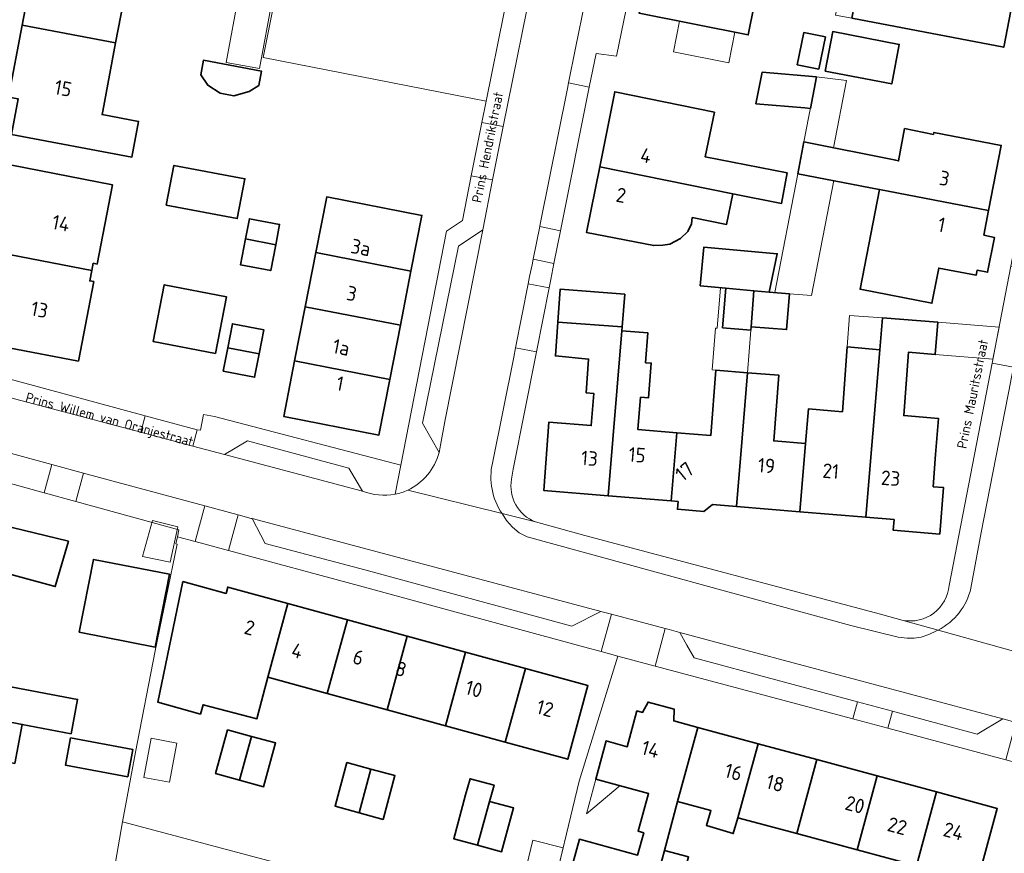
# Model space of a CAD drawing. Header units: metres. Extents: x 149984 to 156489, y 469398 to 478068.
# Tile 487 of 656: x 154228 to 154319, y 472981 to 473059. Entities that reach past the tile are written whole.
import ezdxf
from ezdxf.enums import TextEntityAlignment as Align

# ---------------------------------------------------------------- set-up
doc = ezdxf.new("R2010")
doc.units = ezdxf.units.M
doc.header["$LTSCALE"] = 0.75
for name, color, linetype, lineweight in [('B-WE-OG-BEBOUWING-GV', 6, 'Continuous', 35), ('B-WE-OG-BEBOUWING-T18', 1, 'Continuous', 18), ('B-WE-OG-BEBOUWING_LUIFEL-GV', 6, 'Continuous', 18), ('B-WE-OG-BEBOUWING_OVERBOUWING-GV', 6, 'Continuous', 18), ('B-WE-OG-TERREIN_ERF-GV', 252, 'Continuous', 18), ('B-WE-OG-TOPOGRAFIE-T18', 7, 'Continuous', 18), ('B-WE-VH-OPENVERHARDING_BETONSTRAATSTEEN-GV', 252, 'Continuous', 18), ('B-WE-VH-OPENVERHARDING_STRAATBAKSTEEN-GV', 252, 'Continuous', 18), ('B-WE-VH-OPENVERHARDING_TEGEL-GV', 252, 'Continuous', 18)]:
    doc.layers.add(name, color=color, linetype=linetype, lineweight=lineweight)
doc.styles.add('NLCS-ISO-M500-T18', font='NLCS-ISO.ttf', dxfattribs={"height": 0.9})
doc.styles.add('NLCS-ISO-M750-T18', font='NLCS-ISO.ttf', dxfattribs={"height": 1.35})

msp = doc.modelspace()

# ---------------------------------------------------------------- linework, layer by layer
at = {"layer": 'B-WE-OG-BEBOUWING-GV', "flags": 128}
for points in [[(154235.82, 473066.893), (154235.2, 473063.614), (154229.481, 473064.681), (154228.223, 473058.028), (154236.891, 473056.388), (154238.098, 473062.768), (154241.833, 473062.069), (154242.509, 473065.646)], [(154286.528, 473064.565), (154285.445, 473059.168), (154295.572, 473057.134), (154296.656, 473062.531)], [(154305.176, 473058.684), (154319.261, 473055.988), (154320.538, 473062.629), (154309.749, 473064.703), (154308.904, 473060.323), (154305.614, 473060.959)], [(154228.223, 473058.028), (154226.965, 473051.376), (154227.837, 473051.213), (154227.216, 473047.894), (154238.397, 473045.802), (154239.018, 473049.12), (154235.636, 473049.753), (154235.693, 473050.053), (154236.891, 473056.388)], [(154302.13, 473053.97), (154302.72, 473056.95), (154300.71, 473057.348), (154300.119, 473054.368)], [(154302.706, 473053.778), (154308.878, 473052.593), (154309.582, 473056.26), (154303.41, 473057.445)], [(154244.779, 473053.443), (154245.443, 473052.469), (154246.578, 473051.726), (154247.848, 473051.491), (154249.27, 473051.879), (154250.161, 473052.447), (154250.409, 473053.786), (154245.026, 473054.782)], [(154296.284, 473050.747), (154300.806, 473050.36), (154301.33, 473050.315), (154301.893, 473053.236), (154296.847, 473053.668)], [(154281.787, 473044.893), (154294.14, 473042.401), (154298.662, 473041.503), (154299.186, 473044.335), (154291.58, 473045.824), (154292.431, 473049.958), (154283.192, 473051.859)], [(154312.759, 473047.914), (154310.076, 473048.445), (154309.511, 473045.456), (154309.252, 473045.505), (154300.731, 473047.209), (154300.163, 473044.262), (154307.712, 473042.806), (154307.732, 473042.802), (154317.865, 473040.848), (154319.035, 473046.881), (154312.795, 473048.1)], [(154225.23, 473037.094), (154234.676, 473035.277), (154234.806, 473035.954), (154235.169, 473035.884), (154236.585, 473043.244), (154225.801, 473045.323), (154225.143, 473041.91), (154224.045, 473041.472), (154223.644, 473039.419), (154224.503, 473038.593), (154224.381, 473037.96), (154225.363, 473037.77)], [(154241.591, 473041.352), (154248.177, 473040.104), (154248.875, 473043.787), (154242.289, 473045.035)], [(154294.14, 473042.401), (154281.787, 473044.893), (154280.562, 473038.822), (154286.802, 473037.599), (154287.657, 473037.636), (154288.28, 473037.74), (154289.283, 473038.242), (154289.958, 473038.899), (154290.304, 473039.609), (154290.378, 473040.191), (154293.556, 473039.561)], [(154255.457, 473036.948), (154264.283, 473035.221), (154265.294, 473040.388), (154256.468, 473042.115)], [(154317.419, 473038.547), (154317.865, 473040.848), (154307.732, 473042.802), (154305.937, 473033.54), (154312.612, 473032.246), (154313.246, 473035.515), (154316.702, 473034.845), (154316.791, 473035.307), (154317.773, 473035.117), (154318.401, 473038.356)], [(154248.942, 473038.223), (154251.735, 473037.676), (154252.093, 473039.557), (154249.298, 473040.09)], [(154251.735, 473037.676), (154248.942, 473038.223), (154248.482, 473035.808), (154251.277, 473035.275)], [(154291.115, 473033.85), (154293.483, 473033.638), (154296.101, 473033.405), (154297.518, 473033.278), (154298.258, 473036.837), (154291.436, 473037.446)], [(154225.23, 473037.094), (154225.041, 473036.14), (154224.06, 473036.331), (154223.395, 473032.917), (154222.302, 473032.456), (154221.903, 473030.405), (154222.742, 473029.568), (154222.624, 473028.964), (154223.664, 473028.764), (154224.114, 473027.68), (154226.17, 473027.282), (154226.997, 473028.123), (154233.438, 473026.884), (154234.856, 473034.253), (154234.492, 473034.322), (154234.676, 473035.277)], [(154255.457, 473036.948), (154254.475, 473031.928), (154263.301, 473030.201), (154264.283, 473035.221)], [(154246.151, 473027.578), (154247.175, 473032.829), (154241.391, 473033.956), (154240.367, 473028.705)], [(154277.901, 473030.478), (154283.883, 473030.05), (154284.107, 473033.073), (154278.12, 473033.55)], [(154296.101, 473033.405), (154293.483, 473033.638), (154293.192, 473029.967), (154295.809, 473029.759), (154295.834, 473030.067)], [(154297.518, 473033.278), (154296.101, 473033.405), (154295.834, 473030.067), (154299.125, 473029.803), (154299.392, 473033.128)], [(154253.493, 473026.908), (154262.319, 473025.181), (154263.301, 473030.201), (154254.475, 473031.928)], [(154247.285, 473028.123), (154250.205, 473027.551), (154250.638, 473029.776), (154247.717, 473030.344)], [(154283.883, 473030.05), (154277.901, 473030.478), (154277.678, 473027.356), (154280.763, 473027.063), (154280.519, 473023.943), (154281.245, 473023.881), (154281.011, 473020.89), (154277.085, 473021.217), (154276.606, 473014.89), (154282.577, 473014.39), (154283.856, 473029.679)], [(154312.729, 473015.23), (154312.952, 473018.221), (154313.201, 473021.563), (154309.999, 473021.831), (154310.427, 473027.704), (154312.918, 473027.491), (154313.154, 473030.483), (154308.028, 473030.879), (154307.782, 473027.935), (154306.481, 473012.391), (154309.099, 473012.172), (154309.018, 473011.195), (154313.326, 473010.835), (154313.687, 473015.15)], [(154282.577, 473014.39), (154288.422, 473013.902), (154288.951, 473020.224), (154285.335, 473020.526), (154285.585, 473023.525), (154286.303, 473023.46), (154286.572, 473026.689), (154286.051, 473026.733), (154286.261, 473029.487), (154283.856, 473029.679)], [(154247.285, 473028.123), (154246.864, 473025.956), (154249.784, 473025.388), (154250.205, 473027.551)], [(154300.353, 473012.904), (154306.481, 473012.391), (154307.782, 473027.935), (154304.738, 473028.19), (154304.305, 473022.175), (154301.151, 473022.439), (154300.882, 473019.226)], [(154253.493, 473026.908), (154252.482, 473021.741), (154261.308, 473020.015), (154262.319, 473025.181)], [(154295.491, 473025.795), (154292.568, 473026.027), (154292.086, 473019.962), (154288.951, 473020.224), (154288.422, 473013.902), (154289.063, 473013.848), (154289.004, 473013.139), (154291.462, 473012.934), (154292.253, 473013.581), (154294.479, 473013.395), (154295.008, 473019.717)], [(154294.479, 473013.395), (154300.353, 473012.904), (154300.882, 473019.226), (154297.93, 473019.473), (154298.415, 473025.562), (154295.491, 473025.795), (154295.008, 473019.717)], [(154215.965, 473005.443), (154223.813, 473003.961), (154224.535, 473007.788), (154231.29, 473005.955), (154232.508, 473010.162), (154225.225, 473011.951), (154221.656, 473012.719), (154221.295, 473010.751), (154217.14, 473011.642)], [(154233.508, 473001.72), (154240.57, 473000.335), (154241.897, 473007.103), (154234.835, 473008.488)], [(154250.993, 472997.546), (154252.864, 473004.394), (154247.29, 473005.917), (154247.129, 473005.329), (154243.134, 473006.42), (154240.806, 472995.227), (154244.757, 472994.132), (154244.997, 472994.999), (154250.001, 472993.707)], [(154252.864, 473004.394), (154250.993, 472997.546), (154256.518, 472996.037), (154258.389, 473002.885)], [(154256.518, 472996.037), (154262.07, 472994.52), (154263.941, 473001.368), (154258.389, 473002.885)], [(154262.07, 472994.52), (154267.478, 472993.043), (154269.349, 472999.891), (154263.941, 473001.368)], [(154267.478, 472993.043), (154273.03, 472991.526), (154274.901, 472998.374), (154269.349, 472999.891)], [(154273.03, 472991.526), (154278.824, 472989.943), (154280.694, 472996.792), (154274.901, 472998.374)], [(154232.768, 472992.294), (154233.367, 472995.5), (154223.558, 472997.331), (154222.973, 472994.196), (154223, 472994.191), (154228.227, 472993.176)], [(154287.793, 472981.479), (154289.021, 472986.016), (154290.884, 472992.902), (154288.652, 472993.506), (154288.706, 472994.588), (154286.27, 472995.249), (154285.77, 472994.285), (154285.239, 472994.429), (154284.342, 472991.112), (154282.376, 472991.643), (154281.42, 472988.106), (154286.329, 472986.779), (154285.343, 472983.259), (154285.872, 472983.111), (154285.296, 472981.054), (154279.903, 472982.526), (154277.819, 472974.889), (154285.438, 472972.811), (154286.705, 472977.457)], [(154222.299, 472990.581), (154227.526, 472989.566), (154228.227, 472993.176), (154223, 472994.191)], [(154248.387, 472988.002), (154249.495, 472992.064), (154247.271, 472992.67), (154246.164, 472988.608)], [(154290.884, 472992.902), (154289.021, 472986.016), (154292.101, 472985.186), (154291.682, 472983.811), (154294.171, 472983.052), (154294.615, 472984.509), (154296.476, 472991.389)], [(154232.707, 472991.929), (154232.235, 472989.401), (154238.014, 472988.321), (154238.486, 472990.849)], [(154249.495, 472992.064), (154248.387, 472988.002), (154250.612, 472987.395), (154251.719, 472991.457)], [(154294.615, 472984.509), (154300.063, 472983.042), (154301.923, 472989.916), (154296.476, 472991.389)], [(154300.063, 472983.042), (154305.657, 472981.535), (154307.515, 472988.403), (154301.923, 472989.916)], [(154259.464, 472984.975), (154260.572, 472989.037), (154258.348, 472989.643), (154257.241, 472985.581)], [(154260.572, 472989.037), (154259.464, 472984.975), (154261.689, 472984.368), (154262.796, 472988.43)], [(154270.468, 472981.969), (154271.576, 472986.031), (154271.985, 472987.531), (154269.761, 472988.137), (154269.352, 472986.637), (154268.245, 472982.575)], [(154313.034, 472986.909), (154307.515, 472988.403), (154305.657, 472981.535), (154311.178, 472980.048)], [(154313.034, 472986.909), (154311.178, 472980.048), (154316.814, 472978.53), (154318.666, 472985.386)], [(154271.576, 472986.031), (154270.468, 472981.969), (154272.693, 472981.362), (154273.8, 472985.424)], [(154287.793, 472981.479), (154286.705, 472977.457), (154288.909, 472976.861), (154290.041, 472980.905)]]:
    msp.add_lwpolyline(points, close=True, dxfattribs=at)
at = {"layer": 'B-WE-OG-BEBOUWING_LUIFEL-GV', "flags": 128}
for points in [[(154251.431, 473060.536), (154248.349, 473061.106), (154247.141, 473054.578), (154250.223, 473054.008)], [(154289.195, 473058.415), (154288.623, 473055.567), (154293.757, 473054.536), (154294.329, 473057.384)], [(154303.483, 473046.658), (154304.689, 473052.915), (154301.893, 473053.236), (154300.731, 473047.209)], [(154295.809, 473029.759), (154293.192, 473029.967), (154293.483, 473033.638), (154292.98, 473033.683), (154292.683, 473029.938), (154292.542, 473029.949), (154292.233, 473026.054), (154292.568, 473026.027), (154295.491, 473025.795)], [(154308.028, 473030.879), (154304.948, 473031.101), (154304.738, 473028.19), (154307.782, 473027.935)], [(154318.26, 473027.07), (154318.833, 473030.035), (154313.154, 473030.483), (154312.918, 473027.491)], [(154281.42, 472988.106), (154280.551, 472984.894), (154283.677, 472987.496), (154283.385, 472987.575)]]:
    msp.add_lwpolyline(points, close=True, dxfattribs=at)
at = {"layer": 'B-WE-OG-BEBOUWING_OVERBOUWING-GV', "flags": 128}
for points in [[(154298.037, 473033.236), (154299.392, 473033.128), (154301.449, 473032.963), (154303.504, 473043.618), (154300.163, 473044.262)], [(154240.304, 473012.105), (154239.367, 473008.763), (154241.954, 473008.213), (154242.653, 473011.497)], [(154240.179, 472991.888), (154239.5, 472988.259), (154241.873, 472987.816), (154242.551, 472991.445)], [(154277.139, 472976.478), (154278.415, 472981.741), (154275.58, 472982.428), (154274.304, 472977.165)]]:
    msp.add_lwpolyline(points, close=True, dxfattribs=at)
at = {"layer": 'B-WE-OG-TERREIN_ERF-GV', "flags": 128}
for points in [[(154323.035, 473075.616), (154321.786, 473069.122), (154320.538, 473062.629), (154319.261, 473055.988), (154305.176, 473058.684), (154303.67, 473058.972), (154310.823, 473096.042), (154312.21, 473102.743), (154293.578, 473106.175), (154292.959, 473103.089), (154289.72, 473086.926), (154288.534, 473081.006), (154284.23, 473059.529), (154283.358, 473055.176), (154281.452, 473055.423), (154280.825, 473052.291), (154278.156, 473038.962), (154277.549, 473035.933), (154277.251, 473034.443), (154277.098, 473033.675), (154275.918, 473027.734), (154273.754, 473016.839), (154273.614, 473015.936)], [(154314.192, 473006.064), (154318.187, 473026.695), (154318.75, 473029.602), (154319.912, 473035.679), (154322.022, 473046.708), (154322.903, 473051.314), (154320.916, 473051.524), (154321.641, 473055.289), (154328.548, 473091.182), (154312.036, 473094.361), (154311.474, 473091.496), (154325.56, 473088.75), (154324.283, 473082.109), (154323.035, 473075.616)], [(154236.891, 473056.388), (154235.693, 473050.053), (154235.636, 473049.753), (154239.018, 473049.12), (154238.397, 473045.802), (154227.216, 473047.894), (154227.837, 473051.213), (154226.965, 473051.376), (154228.223, 473058.028), (154229.481, 473064.681), (154235.2, 473063.614), (154235.82, 473066.893), (154222.376, 473069.569), (154221.528, 473065.112), (154219.486, 473054.521), (154217.821, 473046.163), (154215.223, 473033.19)], [(154218.075, 473027.644), (154239.627, 473021.813), (154244.456, 473020.518), (154244.76, 473020.459), (154245.049, 473021.939), (154246.055, 473021.742), (154263.342, 473017.219), (154267.59, 473038.947), (154269.054, 473039.913), (154269.862, 473044.08), (154270.862, 473049.005), (154271.263, 473050.99), (154269.993, 473051.238), (154250.56, 473055.03), (154252.3, 473063.721), (154252.031, 473063.774), (154251.431, 473060.536), (154248.349, 473061.106), (154248.949, 473064.344), (154242.509, 473065.646), (154241.833, 473062.069), (154238.098, 473062.768), (154236.891, 473056.388)], [(154225.801, 473045.323), (154236.585, 473043.244), (154235.169, 473035.884), (154234.806, 473035.954), (154234.676, 473035.277), (154234.492, 473034.322), (154234.856, 473034.253), (154233.438, 473026.884), (154226.997, 473028.123)], [(154211.717, 473014.988), (154209, 473000.632), (154208.885, 473000), (154207.701, 472993.521), (154204.986, 472979.348), (154204.795, 472978.321), (154204.937, 472978.293), (154216.07, 472976.103), (154218.529, 472975.731), (154220.927, 472975.367), (154226.607, 472974.507), (154235.511, 472972.554), (154237.526, 472984.145), (154238.73, 472990.602), (154240.57, 473000), (154242.594, 473009.897), (154242.487, 473009.924), (154242.612, 473010.575), (154242.738, 473011.227), (154233.193, 473013.864), (154230.274, 473014.67), (154218.338, 473017.968), (154216.378, 473018.489)], [(154275.831, 473011.962), (154280.42, 473010.71), (154307.85, 473003.41), (154309.938, 473002.831)], [(154361.074, 472979.42), (154346.31, 472983.578), (154346.099, 472982.789), (154324.306, 472988.604), (154324.288, 472988.609), (154319.468, 472989.895), (154319.45, 472989.9), (154308.516, 472992.818), (154305.267, 472993.685), (154286.927, 472998.581), (154283.471, 472999.516), (154279.9, 472987.9), (154277.139, 472976.478)], [(154277.819, 472974.889), (154279.903, 472982.526), (154285.296, 472981.054), (154285.872, 472983.111), (154285.343, 472983.259), (154286.329, 472986.779), (154281.42, 472988.106), (154282.376, 472991.643), (154284.342, 472991.112), (154285.239, 472994.429), (154285.77, 472994.285), (154286.27, 472995.249), (154288.706, 472994.588), (154288.652, 472993.506), (154290.884, 472992.902), (154296.476, 472991.389), (154301.923, 472989.916), (154307.515, 472988.403), (154313.034, 472986.909), (154318.666, 472985.386), (154316.814, 472978.53)], [(154311.178, 472980.048), (154305.657, 472981.535), (154300.063, 472983.042), (154294.615, 472984.509), (154294.171, 472983.052), (154291.682, 472983.811), (154292.101, 472985.186), (154289.021, 472986.016), (154287.793, 472981.479), (154290.041, 472980.905)]]:
    msp.add_lwpolyline(points, dxfattribs=at)
for points in [[(154298.823, 473073.325), (154297.74, 473067.928), (154296.656, 473062.531), (154295.572, 473057.134), (154285.445, 473059.168), (154286.528, 473064.565), (154287.612, 473069.961), (154288.696, 473075.358), (154289.779, 473080.755), (154299.907, 473078.721)], [(154252.3, 473063.721), (154250.56, 473055.03), (154269.993, 473051.238), (154271.263, 473050.99), (154271.264, 473050.995), (154274.542, 473067.211), (154253.75, 473070.96)], [(154302.13, 473053.97), (154300.119, 473054.368), (154300.71, 473057.348), (154302.72, 473056.95)], [(154302.706, 473053.778), (154303.41, 473057.445), (154309.582, 473056.26), (154308.878, 473052.593)], [(154244.779, 473053.443), (154245.026, 473054.782), (154250.409, 473053.786), (154250.161, 473052.447), (154249.27, 473051.879), (154247.848, 473051.491), (154246.578, 473051.726), (154245.443, 473052.469)], [(154296.284, 473050.747), (154296.847, 473053.668), (154301.893, 473053.236), (154301.33, 473050.315), (154300.806, 473050.36)], [(154294.14, 473042.401), (154293.556, 473039.561), (154290.378, 473040.191), (154290.304, 473039.609), (154289.958, 473038.899), (154289.283, 473038.242), (154288.28, 473037.74), (154287.657, 473037.636), (154286.802, 473037.599), (154280.562, 473038.822), (154281.787, 473044.893), (154283.192, 473051.859), (154292.431, 473049.958), (154291.58, 473045.824), (154299.186, 473044.335), (154298.662, 473041.503)], [(154309.252, 473045.505), (154309.511, 473045.456), (154310.076, 473048.445), (154312.759, 473047.914), (154312.795, 473048.1), (154319.035, 473046.881), (154317.865, 473040.848), (154317.419, 473038.547), (154318.401, 473038.356), (154317.773, 473035.117), (154316.791, 473035.307), (154316.702, 473034.845), (154313.246, 473035.515), (154312.612, 473032.246), (154305.937, 473033.54), (154307.732, 473042.802), (154307.712, 473042.806), (154300.163, 473044.262), (154300.731, 473047.209)], [(154241.591, 473041.352), (154242.289, 473045.035), (154248.875, 473043.787), (154248.177, 473040.104)], [(154254.475, 473031.928), (154255.457, 473036.948), (154256.468, 473042.115), (154265.294, 473040.388), (154264.283, 473035.221), (154263.301, 473030.201), (154262.319, 473025.181), (154261.308, 473020.015), (154252.482, 473021.741), (154253.493, 473026.908)], [(154248.942, 473038.223), (154249.298, 473040.09), (154252.093, 473039.557), (154251.735, 473037.676), (154251.277, 473035.275), (154248.482, 473035.808)], [(154293.483, 473033.638), (154291.115, 473033.85), (154291.436, 473037.446), (154298.258, 473036.837), (154297.518, 473033.278), (154299.392, 473033.128), (154299.125, 473029.803), (154295.834, 473030.067), (154295.809, 473029.759), (154293.192, 473029.967)], [(154246.151, 473027.578), (154240.367, 473028.705), (154241.391, 473033.956), (154247.175, 473032.829)], [(154312.952, 473018.221), (154312.729, 473015.23), (154313.687, 473015.15), (154313.326, 473010.835), (154309.018, 473011.195), (154309.099, 473012.172), (154306.481, 473012.391), (154300.353, 473012.904), (154294.479, 473013.395), (154292.253, 473013.581), (154291.462, 473012.934), (154289.004, 473013.139), (154289.063, 473013.848), (154288.422, 473013.902), (154282.577, 473014.39), (154276.606, 473014.89), (154277.085, 473021.217), (154281.011, 473020.89), (154281.245, 473023.881), (154280.519, 473023.943), (154280.763, 473027.063), (154277.678, 473027.356), (154277.901, 473030.478), (154278.12, 473033.55), (154284.107, 473033.073), (154283.883, 473030.05), (154283.856, 473029.679), (154286.261, 473029.487), (154286.051, 473026.733), (154286.572, 473026.689), (154286.303, 473023.46), (154285.585, 473023.525), (154285.335, 473020.526), (154288.951, 473020.224), (154292.086, 473019.962), (154292.568, 473026.027), (154295.491, 473025.795), (154298.415, 473025.562), (154297.93, 473019.473), (154300.882, 473019.226), (154301.151, 473022.439), (154304.305, 473022.175), (154304.738, 473028.19), (154307.782, 473027.935), (154308.028, 473030.879), (154313.154, 473030.483), (154312.918, 473027.491), (154310.427, 473027.704), (154309.999, 473021.831), (154313.201, 473021.563)], [(154246.864, 473025.956), (154247.285, 473028.123), (154247.717, 473030.344), (154250.638, 473029.776), (154250.205, 473027.551), (154249.784, 473025.388)], [(154215.965, 473005.443), (154217.14, 473011.642), (154221.295, 473010.751), (154221.656, 473012.719), (154225.225, 473011.951), (154232.508, 473010.162), (154231.29, 473005.955), (154224.535, 473007.788), (154223.813, 473003.961), (154222.567, 472997.363), (154214.718, 472998.85), (154214.934, 473000)], [(154240.57, 473000), (154238.73, 472990.602), (154237.526, 472984.145), (154273.664, 472974.525), (154274.304, 472977.165), (154277.139, 472976.478), (154279.9, 472987.9), (154283.471, 472999.516), (154283.459, 472999.519), (154281.926, 472999.934), (154280.285, 473000.378), (154259.499, 473006.041), (154247.37, 473009.298), (154244.265, 473010.132), (154242.612, 473010.575), (154242.487, 473009.924), (154242.594, 473009.897)], [(154233.508, 473001.72), (154234.835, 473008.488), (154241.897, 473007.103), (154240.57, 473000.335)], [(154262.07, 472994.52), (154256.518, 472996.037), (154250.993, 472997.546), (154250.001, 472993.707), (154244.997, 472994.999), (154244.757, 472994.132), (154240.806, 472995.227), (154243.134, 473006.42), (154247.129, 473005.329), (154247.29, 473005.917), (154252.864, 473004.394), (154258.389, 473002.885), (154263.941, 473001.368), (154269.349, 472999.891), (154274.901, 472998.374), (154280.694, 472996.792), (154278.824, 472989.943), (154273.03, 472991.526), (154267.478, 472993.043)], [(154222.973, 472994.196), (154223.558, 472997.331), (154233.367, 472995.5), (154232.768, 472992.294), (154228.227, 472993.176), (154227.526, 472989.566), (154222.299, 472990.581), (154223, 472994.191)], [(154248.387, 472988.002), (154246.164, 472988.608), (154247.271, 472992.67), (154249.495, 472992.064), (154251.719, 472991.457), (154250.612, 472987.395)], [(154232.707, 472991.929), (154238.486, 472990.849), (154238.014, 472988.321), (154232.235, 472989.401)], [(154259.464, 472984.975), (154257.241, 472985.581), (154258.348, 472989.643), (154260.572, 472989.037), (154262.796, 472988.43), (154261.689, 472984.368)], [(154271.576, 472986.031), (154273.8, 472985.424), (154272.693, 472981.362), (154270.468, 472981.969), (154268.245, 472982.575), (154269.352, 472986.637), (154269.761, 472988.137), (154271.985, 472987.531)], [(154235.511, 472972.554), (154240.618, 472969.293), (154243.169, 472978.811), (154261.212, 472973.898), (154273.755, 472970.483), (154271.122, 472960.953), (154273.04, 472960.421), (154273.097, 472960.631), (154276.499, 472973.838), (154273.664, 472974.525), (154237.526, 472984.145)]]:
    msp.add_lwpolyline(points, close=True, dxfattribs=at)
at = {"layer": 'B-WE-OG-TERREIN_ERF-GV'}
for points in [[(154273.614, 473015.936, 0.360056), (154275.831, 473011.962)], [(154309.938, 473002.831, 0.443046), (154314.192, 473006.064)]]:
    msp.add_lwpolyline(points, format="xyb", dxfattribs=at)
at = {"layer": 'B-WE-VH-OPENVERHARDING_BETONSTRAATSTEEN-GV', "flags": 128}
for points in [[(154280.825, 473052.291), (154281.452, 473055.423), (154283.358, 473055.176), (154284.23, 473059.529), (154282.351, 473059.906), (154280.428, 473060.291), (154279.546, 473055.893), (154278.899, 473052.679)], [(154269.862, 473044.08), (154271.861, 473043.688), (154272.834, 473048.631), (154270.862, 473049.005)], [(154278.156, 473038.962), (154276.225, 473039.35), (154275.616, 473036.321), (154277.549, 473035.933)], [(154320.158, 473026.319), (154321.873, 473035.305), (154319.912, 473035.679), (154318.75, 473029.602), (154318.187, 473026.695)], [(154273.988, 473028.112), (154275.918, 473027.734), (154277.098, 473033.675), (154275.152, 473034.056)], [(154239.627, 473021.813), (154239.211, 473020.282), (154244.048, 473018.998), (154244.456, 473020.518)], [(154246.98, 473018.22), (154259.79, 473014.82), (154258.527, 473016.958), (154249.107, 473019.475)], [(154230.983, 473017.279), (154230.274, 473014.67), (154233.193, 473013.864), (154233.905, 473016.484)], [(154248.263, 473012.613), (154245.158, 473013.449), (154244.265, 473010.132), (154247.37, 473009.298)], [(154281.627, 473003.73), (154281.47, 473003.772), (154281.342, 473003.806), (154249.544, 473012.268), (154250.744, 473009.963), (154260.012, 473007.519), (154279.209, 473002.277), (154281.889, 473003.66)], [(154286.927, 472998.581), (154287.875, 473002.07), (154282.872, 473003.399), (154281.926, 472999.934), (154283.459, 472999.519), (154283.471, 472999.516)], [(154319.171, 472993.69), (154293.489, 473000.567), (154289.222, 473001.712), (154289.886, 473000.524), (154290.54, 472999.356), (154305.694, 472995.268), (154308.941, 472994.392), (154316.806, 472992.27)], [(154308.941, 472994.392), (154305.694, 472995.268), (154305.267, 472993.685), (154308.516, 472992.818)]]:
    msp.add_lwpolyline(points, close=True, dxfattribs=at)
msp.add_lwpolyline([(154267.03, 473019.076), (154267.41, 473021.284), (154270.955, 473039.058), (154268.696, 473037.529), (154265.351, 473021.132), (154266.894, 473018.4)], dxfattribs=at)
at = {"layer": 'B-WE-VH-OPENVERHARDING_BETONSTRAATSTEEN-GV'}
msp.add_lwpolyline([(154266.894, 473018.4, 0.032423), (154267.03, 473019.076)], format="xyb", dxfattribs=at)
at = {"layer": 'B-WE-VH-OPENVERHARDING_STRAATBAKSTEEN-GV', "flags": 128}
for points in [[(154286.228, 473115.63), (154285.589, 473112.484), (154283.741, 473103.166), (154282.179, 473095.201), (154279.868, 473083.697), (154278.279, 473075.748), (154275.89, 473063.771), (154272.834, 473048.631), (154271.861, 473043.688), (154270.955, 473039.058), (154267.41, 473021.284), (154267.03, 473019.076)], [(154271.84, 473017.426), (154273.821, 473027.256), (154273.988, 473028.112), (154275.152, 473034.056), (154275.286, 473034.74), (154275.512, 473035.803), (154275.616, 473036.321), (154276.225, 473039.35), (154276.273, 473039.59), (154278.794, 473052.159), (154278.899, 473052.679), (154279.546, 473055.893), (154280.428, 473060.291), (154280.736, 473061.829), (154284.735, 473081.768), (154285.923, 473087.688), (154288.871, 473102.387), (154289.164, 473103.85), (154289.771, 473106.876), (154291.324, 473114.619)], [(154259.79, 473014.82), (154246.98, 473018.22), (154244.048, 473018.998), (154239.211, 473020.282), (154219.751, 473025.429)], [(154319.919, 473025.065), (154319.916, 473025.052), (154317.174, 473010.993), (154316.218, 473005.828)], [(154218.832, 473020.583), (154230.983, 473017.279), (154233.905, 473016.484), (154235.403, 473016.077), (154245.158, 473013.449), (154248.263, 473012.613), (154249.456, 473012.292), (154249.544, 473012.268), (154281.342, 473003.806), (154281.47, 473003.772), (154281.627, 473003.73), (154281.889, 473003.66), (154282.872, 473003.399), (154287.875, 473002.07), (154288.247, 473001.972), (154288.894, 473001.8), (154289.222, 473001.712), (154293.489, 473000.567), (154319.171, 472993.69), (154319.207, 472993.681), (154320.4, 472993.36)], [(154263.98, 473014.9), (154272.729, 473012.731)], [(154313.183, 473001.932), (154313.04, 473001.843), (154312.33, 473001.523), (154311.61, 473001.283), (154310.97, 473001.183), (154310.3, 473001.18), (154309.46, 473001.28), (154305.09, 473002.36), (154275.07, 473010.59), (154274.33, 473010.96), (154273.71, 473011.48), (154273.15, 473012.08), (154272.729, 473012.731), (154263.98, 473014.9)], [(154313.183, 473001.932), (154321.828, 472999.496)], [(154321.828, 472999.496), (154313.183, 473001.932)]]:
    msp.add_lwpolyline(points, dxfattribs=at)
at = {"layer": 'B-WE-VH-OPENVERHARDING_STRAATBAKSTEEN-GV'}
for points in [[(154266.894, 473018.4, -0.219511), (154263.98, 473014.9)], [(154267.03, 473019.076, -0.032423), (154266.894, 473018.4)], [(154272.729, 473012.731, -0.20596), (154271.84, 473017.426)], [(154262.808, 473014.535, -0.142131), (154259.79, 473014.82)], [(154263.98, 473014.9, -0.056957), (154262.808, 473014.535)], [(154316.218, 473005.828, -0.222931), (154313.183, 473001.932)]]:
    msp.add_lwpolyline(points, format="xyb", dxfattribs=at)
at = {"layer": 'B-WE-VH-OPENVERHARDING_TEGEL-GV', "flags": 128}
for points in [[(154270.862, 473049.005), (154272.834, 473048.631), (154275.89, 473063.771), (154278.279, 473075.748), (154276.348, 473076.144), (154274.542, 473067.211), (154271.264, 473050.995), (154271.263, 473050.99)], [(154278.794, 473052.159), (154276.273, 473039.59), (154276.225, 473039.35), (154278.156, 473038.962), (154280.825, 473052.291), (154278.899, 473052.679)], [(154275.512, 473035.803), (154275.286, 473034.74), (154275.152, 473034.056), (154277.098, 473033.675), (154277.251, 473034.443), (154277.549, 473035.933), (154275.616, 473036.321)], [(154218.703, 473019.9), (154218.338, 473017.968), (154230.274, 473014.67), (154230.983, 473017.279), (154218.832, 473020.583)], [(154244.265, 473010.132), (154245.158, 473013.449), (154235.403, 473016.077), (154233.905, 473016.484), (154233.193, 473013.864), (154242.738, 473011.227), (154242.612, 473010.575)], [(154249.456, 473012.292), (154248.263, 473012.613), (154247.37, 473009.298), (154259.499, 473006.041), (154280.285, 473000.378), (154281.926, 472999.934), (154282.872, 473003.399), (154281.889, 473003.66), (154279.209, 473002.277), (154260.012, 473007.519), (154250.744, 473009.963), (154249.544, 473012.268)], [(154272.729, 473012.731), (154273.15, 473012.08), (154273.71, 473011.48), (154274.33, 473010.96), (154275.07, 473010.59), (154305.09, 473002.36), (154309.46, 473001.28), (154310.3, 473001.18), (154310.97, 473001.183), (154311.61, 473001.283), (154312.33, 473001.523), (154313.04, 473001.843), (154313.183, 473001.932), (154309.938, 473002.831), (154307.85, 473003.41), (154280.42, 473010.71), (154275.831, 473011.962)], [(154305.694, 472995.268), (154290.54, 472999.356), (154289.886, 473000.524), (154289.222, 473001.712), (154288.894, 473001.8), (154288.247, 473001.972), (154287.875, 473002.07), (154286.927, 472998.581), (154305.267, 472993.685)], [(154320.4, 472993.36), (154319.207, 472993.681), (154319.171, 472993.69), (154316.806, 472992.27), (154308.941, 472994.392), (154308.516, 472992.818), (154319.45, 472989.9), (154319.468, 472989.895)]]:
    msp.add_lwpolyline(points, close=True, dxfattribs=at)
for points in [[(154266.894, 473018.4), (154265.351, 473021.132), (154268.696, 473037.529), (154270.955, 473039.058), (154271.861, 473043.688), (154269.862, 473044.08), (154269.054, 473039.913), (154267.59, 473038.947), (154263.342, 473017.219), (154262.808, 473014.535)], [(154239.211, 473020.282), (154239.627, 473021.813), (154218.075, 473027.644)], [(154273.614, 473015.936), (154273.754, 473016.839), (154275.918, 473027.734), (154273.988, 473028.112), (154273.821, 473027.256)], [(154273.821, 473027.256), (154271.84, 473017.426)], [(154319.916, 473025.052), (154319.919, 473025.065), (154320.158, 473026.319), (154318.187, 473026.695), (154314.192, 473006.064)], [(154217.36, 473026.115), (154218.245, 473025.88), (154218.566, 473025.795), (154219.751, 473025.429), (154239.211, 473020.282)], [(154316.218, 473005.828), (154317.174, 473010.993), (154319.916, 473025.052)], [(154262.808, 473014.535), (154263.342, 473017.219), (154246.055, 473021.742), (154245.049, 473021.939), (154244.76, 473020.459), (154244.456, 473020.518), (154244.048, 473018.998), (154246.98, 473018.22)], [(154246.98, 473018.22), (154249.107, 473019.475), (154258.527, 473016.958), (154259.79, 473014.82)], [(154272.729, 473012.731), (154275.831, 473011.962)], [(154309.938, 473002.831), (154313.183, 473001.932)]]:
    msp.add_lwpolyline(points, dxfattribs=at)
at = {"layer": 'B-WE-VH-OPENVERHARDING_TEGEL-GV'}
for points in [[(154263.98, 473014.9, 0.219511), (154266.894, 473018.4)], [(154271.84, 473017.426, 0.20596), (154272.729, 473012.731)], [(154275.831, 473011.962, -0.360056), (154273.614, 473015.936)], [(154259.79, 473014.82, 0.142131), (154262.808, 473014.535)], [(154262.808, 473014.535, 0.056957), (154263.98, 473014.9)], [(154314.192, 473006.064, -0.443046), (154309.938, 473002.831)], [(154313.183, 473001.932, 0.222931), (154316.218, 473005.828)]]:
    msp.add_lwpolyline(points, format="xyb", dxfattribs=at)

# ---------------------------------------------------------------- texts
at = {"layer": 'B-WE-OG-BEBOUWING-T18', "style": 'NLCS-ISO-M750-T18'}
for s, rotation, p in [('15', 349.3, (154232.025, 473052.184)), ('4', 348.6, (154286.082, 473045.955)), ('3', 349, (154313.772, 473043.834)), ('2', 349, (154283.774, 473042.269)), ('14', 349.2, (154231.825, 473039.673)), ('1', 348.7, (154313.506, 473039.532)), ('3a', 349, (154259.631, 473037.42)), ('3', 349, (154258.79, 473033.15)), ('13', 349.2, (154229.831, 473031.651)), ('1a', 349, (154257.814, 473028.159)), ('1', 349, (154257.704, 473024.796)), ('13', 355.7, (154280.842, 473017.861)), ('15', 355.3, (154285.265, 473018.179)), ('17', 39.2, (154289.665, 473016.632)), ('19', 355.3, (154297.265, 473017.176)), ('21', 355.3, (154303.224, 473016.678)), ('23', 355.8, (154308.777, 473016.017)), ('2', 344.7, (154249.315, 473002.151)), ('4', 344.8, (154253.73, 473000.011)), ('6', 344.7, (154259.401, 472999.396)), ('8', 344.8, (154263.359, 472998.314)), ('10', 344.7, (154270.127, 472996.466)), ('12', 344.7, (154276.727, 472994.662)), ('14', 344.9, (154286.507, 472990.875)), ('16', 345, (154294.205, 472988.762)), ('18', 345, (154298.067, 472987.722)), ('20', 345, (154305.466, 472985.729)), ('22', 344.9, (154309.391, 472983.751)), ('24', 345, (154314.61, 472983.266))]:
    msp.add_text(s, height=1.35, rotation=rotation, dxfattribs=at).set_placement(p, align=Align.MIDDLE)
at = {"layer": 'B-WE-OG-TOPOGRAFIE-T18', "style": 'NLCS-ISO-M500-T18'}
for s, rotation, p in [('Prins Hendrikstraat', 78.7, (154271.383, 473046.72)), ('Prins Mauritsstraat', 78.6, (154316.373, 473023.834)), ('Prins Willem van Oranjestraat', 344.9, (154236.29, 473021.341))]:
    msp.add_text(s, height=0.9, rotation=rotation, dxfattribs=at).set_placement(p, align=Align.MIDDLE)

doc.saveas('drawing.dxf')
